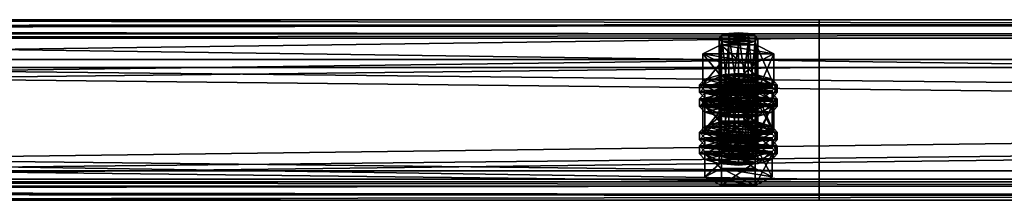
# Model space of a CAD drawing. Header units: millimetres. Extents: x 60485 to 71303, y 100 to 16900.
# Tile 794 of 1056: x 63253 to 63557, y 9911 to 9967. Entities that reach past the tile are written whole.
import ezdxf

# ---------------------------------------------------------------- set-up
doc = ezdxf.new("R2010")
doc.units = ezdxf.units.MM
doc.layers.add('13', color=7, linetype='Continuous')
doc.layers.add('9', color=7, linetype='Continuous')

msp = doc.modelspace()

# ---------------------------------------------------------------- meshes
at = {"layer": '13', "color": 7}
mesh = msp.add_polyface(dxfattribs=at)
corners = [(63475, 9959.24, 5211.08), (63472, 9959.47, 5211.85), (63472, 9938.44, 5218.28), (63469.8, 9960.12, 5213.95), (63469.8, 9939.08, 5220.38), (63469, 9960.99, 5216.81), (63469, 9939.95, 5223.25), (63469.8, 9961.87, 5219.68), (63469.8, 9940.83, 5226.12), (63472, 9962.51, 5221.78), (63472, 9941.47, 5228.22), (63475, 9962.75, 5222.55), (63475, 9941.71, 5228.99), (63478, 9959.47, 5211.85), (63480.2, 9960.12, 5213.95), (63481, 9960.99, 5216.81), (63480.2, 9961.87, 5219.68), (63478, 9962.51, 5221.78), (63480.48, 9953.43, 5209.19), (63469.52, 9953.43, 5209.19), (63469.52, 9943.87, 5212.12), (63464.03, 9956.21, 5218.28), (63464.03, 9946.65, 5221.2), (63469.52, 9958.99, 5227.36), (63469.52, 9949.43, 5230.29), (63480.48, 9949.43, 5230.29), (63485.97, 9956.21, 5218.28), (63480.48, 9943.87, 5212.12), (63464.61, 9944.1, 5228.26), (63485.39, 9944.1, 5228.26), (63469, 9945.39, 5232.46), (63481, 9945.39, 5232.46), (63475, 9945.86, 5233.99), (63464.61, 9944.89, 5215.46), (63463, 9946.65, 5221.2), (63463, 9944.26, 5221.93), (63464.61, 9948.4, 5226.94), (63464.61, 9946.01, 5227.67), (63469, 9949.69, 5231.14), (63469, 9947.3, 5231.87), (63475, 9950.16, 5232.68), (63475, 9947.77, 5233.41), (63485.39, 9944.89, 5215.46), (63487, 9946.65, 5221.2), (63485.39, 9948.4, 5226.94), (63481, 9949.69, 5231.14), (63485.39, 9946.01, 5227.67), (63487, 9944.26, 5221.93), (63472, 9944.85, 5164.03), (63478, 9944.85, 5164.03), (63469.8, 9945.49, 5166.13), (63480.2, 9945.49, 5166.13), (63469, 9946.37, 5169), (63481, 9946.37, 5169), (63469.8, 9947.25, 5171.87), (63480.2, 9947.25, 5171.87), (63472, 9947.89, 5173.97)]
mesh.append_faces([[corners[k] for k in face] for face in [(5, 8, 6, 6), (7, 10, 8, 8), (9, 12, 10, 10), (13, 1, 0, 0), (9, 17, 11, 11), (19, 22, 20, 20), (21, 24, 22, 22), (23, 25, 24, 24), (18, 21, 19, 19), (30, 31, 32, 32), (34, 37, 35, 35), (36, 39, 37, 37), (38, 41, 39, 39), (38, 45, 40, 40)]], dxfattribs={"vtx0": -1, "color": 7})
mesh.append_faces([[corners[k] for k in face] for face in [(1, 13, 3, 3), (3, 14, 5, 5), (5, 15, 7, 7), (7, 16, 9, 9), (21, 26, 23, 23), (24, 27, 22, 22), (28, 29, 30, 30), (33, 42, 34, 34), (34, 43, 36, 36), (36, 44, 38, 38), (39, 46, 37, 37), (37, 47, 35, 35), (48, 49, 50, 50), (50, 51, 52, 52), (52, 53, 54, 54), (54, 55, 56, 56)]], dxfattribs={"vtx0": -1, "vtx1": -1, "color": 7})
mesh.append_faces([[corners[k] for k in face] for face in [(0, 1, 2, 2), (1, 3, 4, 4), (3, 5, 6, 6), (5, 7, 8, 8), (7, 9, 10, 10), (9, 11, 12, 12), (18, 19, 20, 20), (19, 21, 22, 22), (21, 23, 24, 24), (33, 34, 35, 35), (34, 36, 37, 37), (36, 38, 39, 39), (38, 40, 41, 41)]], dxfattribs={"vtx2": -1, "vtx3": -1, "color": 7})
mesh = msp.add_polyface(dxfattribs=at)
corners = [(63481, 9960.99, 5216.81), (63480.2, 9960.12, 5213.95), (63480.2, 9939.08, 5220.38), (63481, 9939.95, 5223.25), (63478, 9959.47, 5211.85), (63478, 9938.44, 5218.28), (63475, 9959.24, 5211.08), (63475, 9938.2, 5217.51), (63475, 9962.75, 5222.55), (63478, 9962.51, 5221.78), (63478, 9941.47, 5228.22), (63475, 9941.71, 5228.99), (63480.2, 9961.87, 5219.68), (63480.2, 9940.83, 5226.12), (63469.8, 9960.12, 5213.95), (63469, 9960.99, 5216.81), (63469.8, 9961.87, 5219.68), (63472, 9962.51, 5221.78), (63485.97, 9956.21, 5218.28), (63480.48, 9953.43, 5209.19), (63480.48, 9943.87, 5212.12), (63485.97, 9946.65, 5221.2), (63469.52, 9943.87, 5212.12), (63469.52, 9958.99, 5227.36), (63480.48, 9958.99, 5227.36), (63480.48, 9949.43, 5230.29), (63464.03, 9956.21, 5218.28), (63469.52, 9949.43, 5230.29), (63469, 9945.39, 5232.46), (63485.39, 9944.1, 5228.26), (63481, 9945.39, 5232.46), (63475, 9950.16, 5232.68), (63481, 9949.69, 5231.14), (63481, 9947.3, 5231.87), (63475, 9947.77, 5233.41), (63485.39, 9948.4, 5226.94), (63485.39, 9946.01, 5227.67), (63487, 9946.65, 5221.2), (63487, 9944.26, 5221.93), (63463, 9946.65, 5221.2), (63485.39, 9944.89, 5215.46), (63464.61, 9948.4, 5226.94), (63469, 9949.69, 5231.14), (63469, 9947.3, 5231.87), (63464.61, 9946.01, 5227.67), (63478, 9944.85, 5164.03), (63472, 9944.85, 5164.03), (63475, 9944.61, 5163.26), (63469.8, 9945.49, 5166.13), (63480.2, 9945.49, 5166.13), (63469, 9946.37, 5169), (63481, 9946.37, 5169), (63469.8, 9947.25, 5171.87), (63480.2, 9947.25, 5171.87), (63472, 9947.89, 5173.97), (63478, 9947.89, 5173.97), (63475, 9948.12, 5174.74)]
mesh.append_faces([[corners[k] for k in face] for face in [(0, 2, 3, 3), (8, 10, 11, 11), (9, 13, 10, 10), (12, 3, 13, 13), (18, 20, 21, 21), (19, 22, 20, 20), (24, 21, 25, 25), (23, 18, 24, 24), (21, 27, 25, 25), (31, 33, 34, 34), (32, 36, 33, 33), (35, 38, 36, 36), (33, 43, 34, 34), (45, 46, 47, 47), (54, 55, 56, 56)]], dxfattribs={"vtx0": -1, "color": 7})
mesh.append_faces([[corners[k] for k in face] for face in [(14, 4, 1, 1), (15, 1, 0, 0), (16, 0, 12, 12), (17, 12, 9, 9), (26, 19, 18, 18), (27, 21, 20, 20), (28, 29, 30, 30), (39, 40, 37, 37), (41, 37, 35, 35), (42, 35, 32, 32), (43, 33, 36, 36), (44, 36, 38, 38), (48, 45, 49, 49), (50, 49, 51, 51), (52, 51, 53, 53), (54, 53, 55, 55)]], dxfattribs={"vtx0": -1, "vtx2": -1, "vtx3": -1, "color": 7})
mesh.append_faces([[corners[k] for k in face] for face in [(0, 1, 2, 2), (1, 4, 5, 5), (4, 6, 7, 7), (8, 9, 10, 10), (9, 12, 13, 13), (12, 0, 3, 3), (18, 19, 20, 20), (23, 24, 25, 25), (24, 18, 21, 21), (31, 32, 33, 33), (32, 35, 36, 36), (35, 37, 38, 38)]], dxfattribs={"vtx2": -1, "vtx3": -1, "color": 7})
mesh = msp.add_polyface(dxfattribs=at)
corners = [(63475, 9959.24, 5211.08), (63472, 9938.44, 5218.28), (63475, 9938.2, 5217.51), (63472, 9959.47, 5211.85), (63469.8, 9939.08, 5220.38), (63469.8, 9960.12, 5213.95), (63469, 9939.95, 5223.25), (63475, 9941.71, 5228.99), (63480.2, 9940.83, 5226.12), (63472, 9941.47, 5228.22), (63469.8, 9940.83, 5226.12), (63481, 9939.95, 5223.25), (63480.2, 9939.08, 5220.38), (63478, 9938.44, 5218.28), (63464.61, 9939.95, 5223.25), (63469.8, 9942.59, 5231.86), (63469.8, 9935.42, 5234.05), (63480.2, 9937.32, 5214.64), (63469.8, 9937.32, 5214.64), (63485.39, 9939.95, 5223.25), (63464.03, 9946.65, 5221.2), (63480.48, 9943.87, 5212.12), (63469.52, 9943.87, 5212.12), (63475, 9938.84, 5211.04), (63469, 9939.31, 5212.58), (63469, 9936.92, 5213.31), (63464.61, 9940.59, 5216.78), (63464.61, 9938.2, 5217.51), (63463, 9942.35, 5222.52), (63463, 9939.95, 5223.25), (63464.61, 9944.1, 5228.26), (63464.61, 9941.71, 5228.99), (63469, 9945.39, 5232.46), (63469, 9942.99, 5233.19), (63475, 9945.86, 5233.99), (63475, 9943.46, 5234.72), (63481, 9939.31, 5212.58), (63485.39, 9940.59, 5216.78), (63487, 9942.35, 5222.52), (63485.39, 9941.71, 5228.99), (63487, 9939.95, 5223.25), (63485.39, 9938.2, 5217.51), (63475, 9943.14, 5209.73), (63469, 9943.61, 5211.26), (63469, 9941.22, 5212), (63475, 9940.75, 5210.46), (63464.61, 9944.89, 5215.46), (63464.61, 9942.5, 5216.2), (63463, 9944.26, 5221.93), (63481, 9943.61, 5211.26), (63485.39, 9942.5, 5216.2), (63481, 9941.22, 5212), (63472, 9947.89, 5173.97), (63475, 9948.12, 5174.74), (63475, 9927.08, 5181.17), (63464.03, 9941.59, 5170.46), (63469.52, 9944.36, 5179.55), (63469.52, 9934.8, 5182.47), (63480.48, 9938.81, 5161.38), (63469.52, 9938.81, 5161.38), (63485.97, 9941.59, 5170.46)]
mesh.append_faces([[corners[k] for k in face] for face in [(0, 1, 2, 2), (3, 4, 1, 1), (5, 6, 4, 4), (1, 13, 2, 2), (17, 14, 18, 18), (20, 21, 22, 22), (24, 27, 25, 25), (26, 29, 27, 27), (28, 31, 29, 29), (30, 33, 31, 31), (32, 35, 33, 33), (42, 44, 45, 45), (43, 47, 44, 44), (46, 48, 47, 47), (58, 55, 59, 59)]], dxfattribs={"vtx0": -1, "color": 7})
mesh.append_faces([[corners[k] for k in face] for face in [(7, 8, 9, 9), (9, 8, 10, 10), (10, 11, 6, 6), (6, 12, 4, 4), (4, 13, 1, 1), (14, 19, 15, 15), (24, 36, 26, 26), (26, 37, 28, 28), (28, 38, 30, 30), (35, 39, 33, 33), (33, 39, 31, 31), (31, 40, 29, 29), (29, 41, 27, 27), (43, 49, 46, 46), (48, 50, 47, 47), (47, 51, 44, 44), (55, 60, 56, 56)]], dxfattribs={"vtx0": -1, "vtx1": -1, "color": 7})
mesh.append_faces([[corners[k] for k in face] for face in [(14, 15, 16, 16), (23, 24, 25, 25), (24, 26, 27, 27), (26, 28, 29, 29), (28, 30, 31, 31), (30, 32, 33, 33), (32, 34, 35, 35), (42, 43, 44, 44), (43, 46, 47, 47), (52, 53, 54, 54), (55, 56, 57, 57)]], dxfattribs={"vtx2": -1, "vtx3": -1, "color": 7})
mesh = msp.add_polyface(dxfattribs=at)
corners = [(63480.2, 9960.12, 5213.95), (63478, 9938.44, 5218.28), (63480.2, 9939.08, 5220.38), (63478, 9959.47, 5211.85), (63475, 9938.2, 5217.51), (63480.2, 9940.83, 5226.12), (63475, 9941.71, 5228.99), (63478, 9941.47, 5228.22), (63469.8, 9940.83, 5226.12), (63481, 9939.95, 5223.25), (63469, 9939.95, 5223.25), (63469.8, 9939.08, 5220.38), (63469.8, 9942.59, 5231.86), (63480.2, 9942.59, 5231.86), (63480.2, 9935.42, 5234.05), (63464.61, 9939.95, 5223.25), (63480.2, 9937.32, 5214.64), (63485.39, 9939.95, 5223.25), (63487, 9942.35, 5222.52), (63485.39, 9940.59, 5216.78), (63485.39, 9938.2, 5217.51), (63487, 9939.95, 5223.25), (63481, 9939.31, 5212.58), (63481, 9936.92, 5213.31), (63475, 9938.84, 5211.04), (63475, 9936.44, 5211.77), (63475, 9945.86, 5233.99), (63481, 9945.39, 5232.46), (63481, 9942.99, 5233.19), (63475, 9943.46, 5234.72), (63485.39, 9944.1, 5228.26), (63485.39, 9941.71, 5228.99), (63469, 9939.31, 5212.58), (63464.61, 9940.59, 5216.78), (63463, 9942.35, 5222.52), (63464.61, 9944.1, 5228.26), (63464.61, 9941.71, 5228.99), (63463, 9939.95, 5223.25), (63464.61, 9938.2, 5217.51), (63487, 9946.65, 5221.2), (63485.39, 9944.89, 5215.46), (63485.39, 9942.5, 5216.2), (63487, 9944.26, 5221.93), (63481, 9943.61, 5211.26), (63481, 9941.22, 5212), (63475, 9943.14, 5209.73), (63475, 9940.75, 5210.46), (63469, 9943.61, 5211.26), (63464.61, 9944.89, 5215.46), (63463, 9944.26, 5221.93), (63464.61, 9942.5, 5216.2), (63469, 9941.22, 5212), (63469.52, 9944.36, 5179.55), (63480.48, 9944.36, 5179.55), (63480.48, 9934.8, 5182.47), (63485.97, 9941.59, 5170.46), (63485.97, 9932.02, 5173.39), (63464.03, 9941.59, 5170.46), (63480.48, 9938.81, 5161.38)]
mesh.append_faces([[corners[k] for k in face] for face in [(0, 1, 2, 2), (3, 4, 1, 1), (5, 6, 7, 7), (12, 17, 13, 13), (18, 20, 21, 21), (19, 23, 20, 20), (26, 28, 29, 29), (27, 31, 28, 28), (30, 21, 31, 31), (22, 32, 24, 24), (31, 29, 28, 28), (39, 41, 42, 42), (40, 44, 41, 41), (43, 46, 44, 44), (43, 47, 45, 45), (51, 44, 46, 46), (52, 55, 53, 53)]], dxfattribs={"vtx0": -1, "color": 7})
mesh.append_faces([[corners[k] for k in face] for face in [(8, 5, 9, 9), (10, 9, 2, 2), (11, 2, 1, 1), (15, 16, 17, 17), (33, 22, 19, 19), (34, 19, 18, 18), (35, 18, 30, 30), (36, 31, 21, 21), (37, 21, 20, 20), (38, 20, 23, 23), (48, 43, 40, 40), (49, 42, 41, 41), (50, 41, 44, 44), (57, 58, 55, 55)]], dxfattribs={"vtx0": -1, "vtx2": -1, "vtx3": -1, "color": 7})
mesh.append_faces([[corners[k] for k in face] for face in [(12, 13, 14, 14), (18, 19, 20, 20), (19, 22, 23, 23), (22, 24, 25, 25), (26, 27, 28, 28), (27, 30, 31, 31), (30, 18, 21, 21), (39, 40, 41, 41), (40, 43, 44, 44), (43, 45, 46, 46), (52, 53, 54, 54), (53, 55, 56, 56)]], dxfattribs={"vtx2": -1, "vtx3": -1, "color": 7})
mesh = msp.add_polyface(dxfattribs=at)
corners = [(63485.39, 9939.95, 5223.25), (63480.2, 9937.32, 5214.64), (63480.2, 9930.15, 5216.84), (63485.39, 9932.78, 5225.44), (63469.8, 9930.15, 5216.84), (63480.2, 9942.59, 5231.86), (63480.2, 9935.42, 5234.05), (63469.8, 9935.42, 5234.05), (63481, 9939.31, 5212.58), (63475, 9936.44, 5211.77), (63481, 9936.92, 5213.31), (63481, 9946.37, 5169), (63480.2, 9945.49, 5166.13), (63480.2, 9924.45, 5172.57), (63481, 9925.33, 5175.44), (63478, 9944.85, 5164.03), (63478, 9923.81, 5170.47), (63475, 9944.61, 5163.26), (63475, 9923.57, 5169.7), (63475, 9948.12, 5174.74), (63478, 9947.89, 5173.97), (63478, 9926.85, 5180.41), (63475, 9927.08, 5181.17), (63480.2, 9947.25, 5171.87), (63480.2, 9926.21, 5178.31), (63485.97, 9941.59, 5170.46), (63480.48, 9938.81, 5161.38), (63480.48, 9929.24, 5164.3), (63485.97, 9932.02, 5173.39), (63469.52, 9929.24, 5164.3), (63480.48, 9944.36, 5179.55), (63480.48, 9934.8, 5182.47), (63469.52, 9934.8, 5182.47), (63475, 9931.23, 5186.18), (63481, 9930.76, 5184.64), (63481, 9928.37, 5185.37), (63469, 9930.76, 5184.64), (63485.39, 9929.48, 5180.44), (63487, 9932.02, 5173.39), (63485.39, 9930.27, 5167.65), (63485.39, 9927.88, 5168.38), (63487, 9929.63, 5174.12), (63475, 9935.53, 5184.86), (63481, 9935.06, 5183.33), (63481, 9932.67, 5184.06), (63475, 9933.14, 5185.6), (63485.39, 9933.78, 5179.13), (63485.39, 9931.39, 5179.86), (63464.61, 9930.27, 5167.65), (63481, 9928.98, 5163.45), (63463, 9932.02, 5173.39), (63464.61, 9933.78, 5179.13), (63469, 9935.06, 5183.33), (63464.61, 9931.39, 5179.86)]
mesh.append_faces([[corners[k] for k in face] for face in [(0, 2, 3, 3), (1, 4, 2, 2), (5, 3, 6, 6), (3, 7, 6, 6), (8, 9, 10, 10), (11, 13, 14, 14), (12, 16, 13, 13), (19, 21, 22, 22), (20, 24, 21, 21), (23, 14, 24, 24), (25, 27, 28, 28), (26, 29, 27, 27), (30, 28, 31, 31), (28, 32, 31, 31), (36, 34, 33, 33), (38, 40, 41, 41), (42, 44, 45, 45), (43, 47, 44, 44), (46, 41, 47, 47), (52, 43, 42, 42), (47, 45, 44, 44)]], dxfattribs={"vtx0": -1, "color": 7})
mesh.append_faces([[corners[k] for k in face] for face in [(7, 3, 2, 2), (32, 28, 27, 27), (36, 37, 34, 34), (48, 49, 39, 39), (50, 39, 38, 38), (51, 38, 46, 46), (52, 46, 43, 43), (53, 47, 41, 41)]], dxfattribs={"vtx0": -1, "vtx2": -1, "vtx3": -1, "color": 7})
mesh.append_faces([[corners[k] for k in face] for face in [(0, 1, 2, 2), (5, 0, 3, 3), (11, 12, 13, 13), (12, 15, 16, 16), (15, 17, 18, 18), (19, 20, 21, 21), (20, 23, 24, 24), (23, 11, 14, 14), (25, 26, 27, 27), (33, 34, 35, 35), (38, 39, 40, 40), (42, 43, 44, 44), (43, 46, 47, 47), (46, 38, 41, 41)]], dxfattribs={"vtx2": -1, "vtx3": -1, "color": 7})
mesh = msp.add_polyface(dxfattribs=at)
corners = [(63480.2, 9937.32, 5214.64), (63469.8, 9937.32, 5214.64), (63469.8, 9930.15, 5216.84), (63464.61, 9939.95, 5223.25), (63464.61, 9932.78, 5225.44), (63469.8, 9935.42, 5234.05), (63469.8, 9942.59, 5231.86), (63480.2, 9935.42, 5234.05), (63480.2, 9930.15, 5216.84), (63475, 9938.84, 5211.04), (63469, 9936.92, 5213.31), (63475, 9936.44, 5211.77), (63464.61, 9938.2, 5217.51), (63481, 9936.92, 5213.31), (63475, 9944.61, 5163.26), (63472, 9944.85, 5164.03), (63472, 9923.81, 5170.47), (63469.8, 9945.49, 5166.13), (63469.8, 9924.45, 5172.57), (63469, 9946.37, 5169), (63469, 9925.33, 5175.44), (63469.8, 9947.25, 5171.87), (63469.8, 9926.21, 5178.31), (63472, 9947.89, 5173.97), (63472, 9926.85, 5180.41), (63475, 9927.08, 5181.17), (63480.48, 9938.81, 5161.38), (63469.52, 9938.81, 5161.38), (63469.52, 9929.24, 5164.3), (63464.03, 9941.59, 5170.46), (63464.03, 9932.02, 5173.39), (63469.52, 9934.8, 5182.47), (63469.52, 9944.36, 5179.55), (63480.48, 9934.8, 5182.47), (63480.48, 9929.24, 5164.3), (63464.61, 9929.48, 5180.44), (63469, 9930.76, 5184.64), (63469, 9928.37, 5185.37), (63475, 9931.23, 5186.18), (63475, 9928.84, 5186.91), (63485.39, 9929.48, 5180.44), (63464.61, 9930.27, 5167.65), (63463, 9932.02, 5173.39), (63463, 9929.63, 5174.12), (63464.61, 9933.78, 5179.13), (63464.61, 9931.39, 5179.86), (63469, 9935.06, 5183.33), (63469, 9932.67, 5184.06), (63475, 9935.53, 5184.86), (63475, 9933.14, 5185.6), (63469, 9928.98, 5163.45), (63481, 9928.98, 5163.45), (63485.39, 9930.27, 5167.65), (63487, 9932.02, 5173.39), (63485.39, 9933.78, 5179.13), (63485.39, 9931.39, 5179.86), (63487, 9929.63, 5174.12)]
mesh.append_faces([[corners[k] for k in face] for face in [(1, 4, 2, 2), (3, 5, 4, 4), (6, 7, 5, 5), (4, 8, 2, 2), (9, 10, 11, 11), (10, 13, 11, 11), (17, 20, 18, 18), (19, 22, 20, 20), (21, 24, 22, 22), (23, 25, 24, 24), (27, 30, 28, 28), (29, 31, 30, 30), (32, 33, 31, 31), (30, 34, 28, 28), (42, 45, 43, 43), (44, 47, 45, 45), (46, 49, 47, 47)]], dxfattribs={"vtx0": -1, "color": 7})
mesh.append_faces([[corners[k] for k in face] for face in [(5, 8, 4, 4), (12, 13, 10, 10), (31, 34, 30, 30), (35, 40, 36, 36), (50, 51, 41, 41), (41, 52, 42, 42), (42, 53, 44, 44), (44, 54, 46, 46), (49, 55, 47, 47), (47, 55, 45, 45), (45, 56, 43, 43)]], dxfattribs={"vtx0": -1, "vtx1": -1, "color": 7})
mesh.append_faces([[corners[k] for k in face] for face in [(0, 1, 2, 2), (1, 3, 4, 4), (14, 15, 16, 16), (15, 17, 18, 18), (17, 19, 20, 20), (19, 21, 22, 22), (21, 23, 24, 24), (26, 27, 28, 28), (27, 29, 30, 30), (35, 36, 37, 37), (36, 38, 39, 39), (41, 42, 43, 43), (42, 44, 45, 45), (44, 46, 47, 47), (46, 48, 49, 49)]], dxfattribs={"vtx2": -1, "vtx3": -1, "color": 7})
mesh = msp.add_polyface(dxfattribs=at)
corners = [(63475, 9944.61, 5163.26), (63472, 9923.81, 5170.47), (63475, 9923.57, 5169.7), (63472, 9944.85, 5164.03), (63469.8, 9924.45, 5172.57), (63475, 9927.08, 5181.17), (63480.2, 9926.21, 5178.31), (63472, 9926.85, 5180.41), (63469.8, 9926.21, 5178.31), (63481, 9925.33, 5175.44), (63469, 9925.33, 5175.44), (63480.2, 9924.45, 5172.57), (63478, 9923.81, 5170.47), (63480.2, 9922.7, 5166.83), (63469.8, 9922.7, 5166.83), (63469.8, 9915.53, 5169.02), (63464.61, 9925.33, 5175.44), (63464.61, 9918.16, 5177.63), (63469.8, 9927.96, 5184.04), (63469.8, 9920.79, 5186.24), (63480.2, 9920.79, 5186.24), (63485.39, 9925.33, 5175.44), (63480.2, 9915.53, 5169.02), (63475, 9924.21, 5163.23), (63469, 9924.68, 5164.77), (63469, 9922.29, 5165.5), (63475, 9921.82, 5163.96), (63464.61, 9925.97, 5168.97), (63464.61, 9923.57, 5169.7), (63463, 9927.72, 5174.71), (63463, 9925.33, 5175.44), (63464.61, 9929.48, 5180.44), (63464.61, 9927.08, 5181.17), (63469, 9928.37, 5185.37), (63469, 9930.76, 5184.64), (63475, 9928.84, 5186.91), (63481, 9924.68, 5164.77), (63485.39, 9925.97, 5168.97), (63487, 9927.72, 5174.71), (63485.39, 9927.08, 5181.17), (63487, 9925.33, 5175.44), (63485.39, 9923.57, 5169.7), (63481, 9922.29, 5165.5), (63475, 9928.51, 5161.91), (63469, 9928.98, 5163.45), (63469, 9926.59, 5164.18), (63475, 9926.12, 5162.65), (63464.61, 9930.27, 5167.65), (63464.61, 9927.88, 5168.38), (63463, 9929.63, 5174.12), (63485.39, 9927.88, 5168.38), (63481, 9926.59, 5164.18)]
mesh.append_faces([[corners[k] for k in face] for face in [(0, 1, 2, 2), (3, 4, 1, 1), (1, 12, 2, 2), (14, 17, 15, 15), (16, 19, 17, 17), (18, 20, 19, 19), (13, 16, 14, 14), (17, 22, 15, 15), (23, 25, 26, 26), (24, 28, 25, 25), (27, 30, 28, 28), (29, 32, 30, 30), (31, 33, 32, 32), (34, 35, 33, 33), (43, 45, 46, 46), (44, 48, 45, 45), (47, 49, 48, 48)]], dxfattribs={"vtx0": -1, "color": 7})
mesh.append_faces([[corners[k] for k in face] for face in [(5, 6, 7, 7), (7, 6, 8, 8), (8, 9, 10, 10), (10, 11, 4, 4), (4, 12, 1, 1), (16, 21, 18, 18), (19, 22, 17, 17), (24, 36, 27, 27), (27, 37, 29, 29), (29, 38, 31, 31), (35, 39, 33, 33), (33, 39, 32, 32), (32, 40, 30, 30), (30, 41, 28, 28), (28, 42, 25, 25), (49, 50, 48, 48), (48, 51, 45, 45)]], dxfattribs={"vtx0": -1, "vtx1": -1, "color": 7})
mesh.append_faces([[corners[k] for k in face] for face in [(13, 14, 15, 15), (14, 16, 17, 17), (16, 18, 19, 19), (23, 24, 25, 25), (24, 27, 28, 28), (27, 29, 30, 30), (29, 31, 32, 32), (43, 44, 45, 45), (44, 47, 48, 48)]], dxfattribs={"vtx2": -1, "vtx3": -1, "color": 7})
mesh = msp.add_polyface(dxfattribs=at)
corners = [(63478, 9944.85, 5164.03), (63475, 9923.57, 5169.7), (63478, 9923.81, 5170.47), (63480.2, 9926.21, 5178.31), (63475, 9927.08, 5181.17), (63478, 9926.85, 5180.41), (63469.8, 9926.21, 5178.31), (63481, 9925.33, 5175.44), (63469, 9925.33, 5175.44), (63480.2, 9924.45, 5172.57), (63469.8, 9924.45, 5172.57), (63485.39, 9925.33, 5175.44), (63480.2, 9922.7, 5166.83), (63480.2, 9915.53, 5169.02), (63485.39, 9918.16, 5177.63), (63469.8, 9915.53, 5169.02), (63469.8, 9927.96, 5184.04), (63480.2, 9927.96, 5184.04), (63480.2, 9920.79, 5186.24), (63464.61, 9925.33, 5175.44), (63469.8, 9920.79, 5186.24), (63487, 9927.72, 5174.71), (63485.39, 9925.97, 5168.97), (63485.39, 9923.57, 5169.7), (63487, 9925.33, 5175.44), (63481, 9924.68, 5164.77), (63481, 9922.29, 5165.5), (63475, 9924.21, 5163.23), (63475, 9921.82, 5163.96), (63475, 9931.23, 5186.18), (63481, 9928.37, 5185.37), (63475, 9928.84, 5186.91), (63481, 9930.76, 5184.64), (63485.39, 9929.48, 5180.44), (63485.39, 9927.08, 5181.17), (63469, 9924.68, 5164.77), (63464.61, 9925.97, 5168.97), (63463, 9927.72, 5174.71), (63464.61, 9929.48, 5180.44), (63464.61, 9927.08, 5181.17), (63463, 9925.33, 5175.44), (63464.61, 9923.57, 5169.7), (63469, 9922.29, 5165.5), (63485.39, 9930.27, 5167.65), (63481, 9928.98, 5163.45), (63481, 9926.59, 5164.18), (63485.39, 9927.88, 5168.38), (63475, 9928.51, 5161.91), (63475, 9926.12, 5162.65), (63469, 9928.98, 5163.45), (63463, 9929.63, 5174.12), (63487, 9929.63, 5174.12), (63464.61, 9927.88, 5168.38), (63469, 9926.59, 5164.18)]
mesh.append_faces([[corners[k] for k in face] for face in [(0, 1, 2, 2), (3, 4, 5, 5), (11, 13, 14, 14), (12, 15, 13, 13), (17, 14, 18, 18), (16, 11, 17, 17), (14, 20, 18, 18), (21, 23, 24, 24), (22, 26, 23, 23), (25, 28, 26, 26), (29, 30, 31, 31), (32, 34, 30, 30), (33, 24, 34, 34), (25, 35, 27, 27), (34, 31, 30, 30), (42, 26, 28, 28), (43, 45, 46, 46), (44, 48, 45, 45), (44, 49, 47, 47), (53, 45, 48, 48)]], dxfattribs={"vtx0": -1, "color": 7})
mesh.append_faces([[corners[k] for k in face] for face in [(6, 3, 7, 7), (8, 7, 9, 9), (10, 9, 2, 2), (19, 12, 11, 11), (20, 14, 13, 13), (36, 25, 22, 22), (37, 22, 21, 21), (38, 21, 33, 33), (39, 34, 24, 24), (40, 24, 23, 23), (41, 23, 26, 26), (50, 51, 46, 46), (52, 46, 45, 45)]], dxfattribs={"vtx0": -1, "vtx2": -1, "vtx3": -1, "color": 7})
mesh.append_faces([[corners[k] for k in face] for face in [(11, 12, 13, 13), (16, 17, 18, 18), (17, 11, 14, 14), (21, 22, 23, 23), (22, 25, 26, 26), (25, 27, 28, 28), (32, 33, 34, 34), (33, 21, 24, 24), (43, 44, 45, 45), (44, 47, 48, 48)]], dxfattribs={"vtx2": -1, "vtx3": -1, "color": 7})
at = {"layer": '9', "color": 243}
mesh = msp.add_polyface(dxfattribs=at)
corners = [(60500, 9962.43, 5127.49), (60500, 9917.48, 5141.24), (63500, 9917.48, 5141.24), (63500, 9962.43, 5127.49), (60500, 9952, 5254.08), (63500, 9952, 5254.08), (60500, 9916.62, 5264.9), (63500, 9916.62, 5264.9), (60500, 9912.81, 5252.47), (63500, 9912.81, 5252.47), (60500, 9910.9, 5253.05), (63500, 9910.9, 5253.05), (60500, 9915.29, 5267.4), (63500, 9915.29, 5267.4), (60500, 9954.5, 5255.4), (63500, 9954.5, 5255.4), (60500, 9919.98, 5142.56), (63500, 9919.98, 5142.56), (60500, 9961.1, 5129.99), (63500, 9961.1, 5129.99), (60500, 9964.9, 5142.42), (63500, 9964.9, 5142.42), (60500, 9966.81, 5141.83), (63500, 9966.81, 5141.83)]
mesh.append_faces([[corners[k] for k in face] for face in [(0, 2, 3, 3), (1, 5, 2, 2), (4, 7, 5, 5), (6, 9, 7, 7), (8, 11, 9, 9), (10, 13, 11, 11), (12, 15, 13, 13), (14, 17, 15, 15), (16, 19, 17, 17), (18, 21, 19, 19), (20, 23, 21, 21), (22, 3, 23, 23), (8, 12, 10, 10), (20, 0, 22, 22), (11, 7, 9, 9), (3, 21, 23, 23)]], dxfattribs={"vtx0": -1, "color": 243})
mesh.append_faces([[corners[k] for k in face] for face in [(12, 6, 14, 14), (14, 1, 16, 16), (16, 0, 18, 18), (18, 0, 20, 20), (2, 19, 3, 3), (19, 2, 17, 17), (17, 2, 15, 15), (15, 5, 13, 13), (21, 3, 19, 19)]], dxfattribs={"vtx0": -1, "vtx1": -1, "color": 243})
mesh.append_faces([[corners[k] for k in face] for face in [(12, 8, 6, 6), (14, 6, 4, 4), (14, 4, 1, 1), (16, 1, 0, 0), (7, 11, 13, 13), (15, 2, 5, 5), (13, 5, 7, 7)]], dxfattribs={"vtx0": -1, "vtx2": -1, "vtx3": -1, "color": 243})
mesh.append_faces([[corners[k] for k in face] for face in [(0, 1, 2, 2), (1, 4, 5, 5), (4, 6, 7, 7), (6, 8, 9, 9), (8, 10, 11, 11), (10, 12, 13, 13), (12, 14, 15, 15), (14, 16, 17, 17), (16, 18, 19, 19), (18, 20, 21, 21), (20, 22, 23, 23), (22, 0, 3, 3)]], dxfattribs={"vtx2": -1, "vtx3": -1, "color": 243})
mesh = msp.add_polyface(dxfattribs=at)
corners = [(62900, 9962.43, 5127.49), (62900, 9917.48, 5141.24), (66100, 9917.48, 5141.24), (66100, 9962.43, 5127.49), (62900, 9952, 5254.08), (66100, 9952, 5254.08), (62900, 9916.62, 5264.9), (66100, 9916.62, 5264.9), (62900, 9912.81, 5252.47), (66100, 9912.81, 5252.47), (62900, 9910.9, 5253.05), (66100, 9910.9, 5253.05), (62900, 9915.29, 5267.4), (66100, 9915.29, 5267.4), (62900, 9954.5, 5255.4), (66100, 9954.5, 5255.4), (62900, 9919.98, 5142.56), (66100, 9919.98, 5142.56), (62900, 9961.1, 5129.99), (66100, 9961.1, 5129.99), (62900, 9964.9, 5142.42), (66100, 9964.9, 5142.42), (62900, 9966.81, 5141.83), (66100, 9966.81, 5141.83)]
mesh.append_faces([[corners[k] for k in face] for face in [(0, 2, 3, 3), (1, 5, 2, 2), (4, 7, 5, 5), (6, 9, 7, 7), (8, 11, 9, 9), (10, 13, 11, 11), (12, 15, 13, 13), (14, 17, 15, 15), (16, 19, 17, 17), (18, 21, 19, 19), (20, 23, 21, 21), (22, 3, 23, 23), (8, 12, 10, 10), (20, 0, 22, 22), (13, 9, 11, 11)]], dxfattribs={"vtx0": -1, "color": 243})
mesh.append_faces([[corners[k] for k in face] for face in [(12, 6, 14, 14), (14, 1, 16, 16), (16, 0, 18, 18), (18, 0, 20, 20), (3, 19, 23, 23), (19, 2, 17, 17), (17, 2, 15, 15), (15, 5, 13, 13)]], dxfattribs={"vtx0": -1, "vtx1": -1, "color": 243})
mesh.append_faces([[corners[k] for k in face] for face in [(12, 8, 6, 6), (14, 6, 4, 4), (14, 4, 1, 1), (16, 1, 0, 0), (19, 3, 2, 2), (15, 2, 5, 5), (13, 5, 7, 7), (13, 7, 9, 9)]], dxfattribs={"vtx0": -1, "vtx2": -1, "vtx3": -1, "color": 243})
mesh.append_faces([[corners[k] for k in face] for face in [(21, 23, 19, 19)]], dxfattribs={"vtx1": -1, "color": 243})
mesh.append_faces([[corners[k] for k in face] for face in [(0, 1, 2, 2), (1, 4, 5, 5), (4, 6, 7, 7), (6, 8, 9, 9), (8, 10, 11, 11), (10, 12, 13, 13), (12, 14, 15, 15), (14, 16, 17, 17), (16, 18, 19, 19), (18, 20, 21, 21), (20, 22, 23, 23), (22, 0, 3, 3)]], dxfattribs={"vtx2": -1, "vtx3": -1, "color": 243})

doc.saveas('drawing.dxf')
